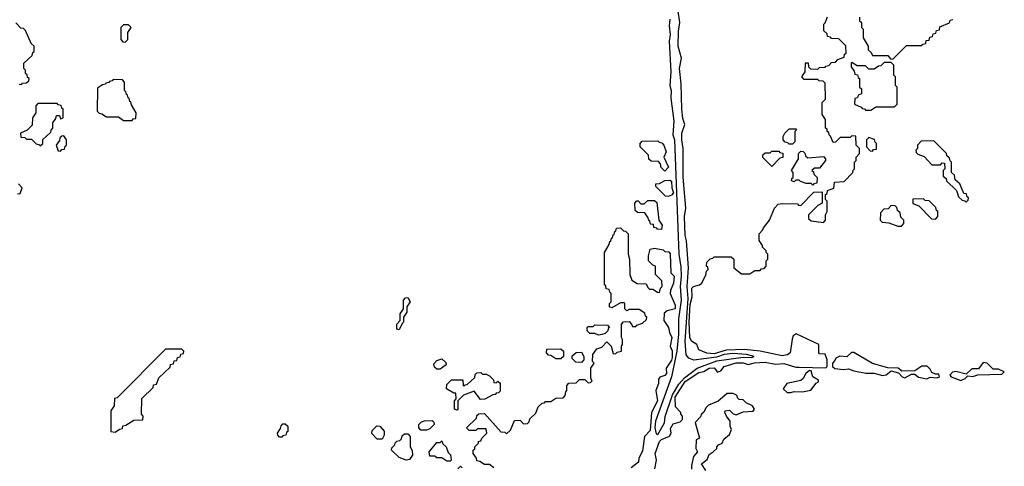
# Model space of a CAD drawing. Extents: x 2889633 to 3052318, y 540750 to 918690.
# Tile 273 of 656: x 2955305 to 2961090, y 727190 to 729811. Entities that reach past the tile are written whole.
import ezdxf

# ---------------------------------------------------------------- set-up
doc = ezdxf.new("R2010")
doc.units = 0

msp = doc.modelspace()

# ---------------------------------------------------------------- linework, layer by layer
at = {"layer": '0CON02XD'}
for points in [[(2959055, 727377.5), (2959094.3, 727445), (2959097.4, 727482.6), (2959140.8, 727609.2), (2959178.2, 727671.8), (2959210.3, 727709.7), (2959284.6, 727765.4), (2959401.2, 727808.8), (2959555, 727831.2), (2959605, 727827.5), (2959620, 727835), (2959575, 727845.8), (2959495, 727851.4), (2959445, 727846.9), (2959399.4, 727830.6), (2959265, 727812.5), (2959236.7, 727825), (2959220, 727845), (2959214.3, 727925), (2959232.5, 728175), (2959226.7, 728245), (2959234.2, 728355), (2959222.9, 728512.9), (2959215.8, 728545), (2959211.9, 728655), (2959218.9, 728705), (2959203, 728887), (2959203.1, 729055), (2959194.4, 729105.6), (2959195.7, 729145), (2959213.3, 729195), (2959200.6, 729230.6), (2959194.4, 729285), (2959190.6, 729435), (2959181.9, 729525), (2959192.5, 729585), (2959174.3, 729655), (2959175.9, 729744.1), (2959183.8, 729795), (2959171.4, 729875)], [(2955301.7, 729431.7), (2955315, 729430), (2955321.7, 729438.3), (2955345, 729440), (2955358.3, 729451.7), (2955360, 729465), (2955351.7, 729471.7), (2955348.3, 729488.3), (2955340, 729495), (2955340, 729515), (2955330, 729525), (2955330, 729555), (2955378.3, 729601.7), (2955381.7, 729618.3), (2955390, 729625), (2955390, 729655), (2955371.7, 729671.7), (2955338.3, 729748.3), (2955328.3, 729758.3), (2955311.7, 729761.7), (2955281.7, 729791.7)], [(2955925, 729680), (2955940, 729695), (2955940, 729735), (2955960, 729765), (2955945, 729780), (2955915, 729780), (2955900, 729765), (2955900, 729695), (2955911.7, 729681.7), (2955925, 729680)], [(2959037.5, 727175), (2959046.7, 727225), (2959038.8, 727265), (2959064, 727335), (2959075, 727348), (2959123, 727367), (2959132.5, 727385), (2959128.3, 727411.7), (2959145, 727440), (2959185, 727450), (2959200, 727465), (2959200, 727485), (2959190, 727495), (2959190, 727505), (2959158.3, 727538.3), (2959155.7, 727595), (2959215, 727687.5), (2959295, 727740), (2959323.9, 727746.1), (2959355, 727765.8), (2959385, 727767.5), (2959405, 727742.5), (2959425, 727750), (2959444.1, 727775.9), (2959515, 727797.5), (2959555, 727797.5), (2959585, 727786.7), (2959622.5, 727797.5), (2959685, 727801.9), (2959745, 727790), (2959795, 727793.8), (2959865, 727772), (2959885, 727772), (2960041.7, 727768.3), (2960050, 727775), (2960050, 727815), (2960038.3, 727848.3), (2960005, 727850), (2960000, 727855), (2960000, 727905), (2959867, 727967), (2959850, 727955), (2959843.6, 727936.4), (2959832.5, 727855), (2959816.4, 727843.6), (2959785, 727838.8), (2959655, 727866), (2959564.1, 727875.9), (2959455, 727872.2), (2959385, 727850.5), (2959343.1, 727853.1), (2959295, 727872.5), (2959282.5, 727905), (2959252.5, 727925), (2959242, 727945), (2959239.4, 728035), (2959245, 728140), (2959256, 728185), (2959254.3, 728235.7), (2959264.1, 728245.9), (2959300, 728255), (2959312.5, 728265), (2959337, 728313), (2959340, 728335), (2959350, 728345), (2959348.3, 728358.3), (2959340, 728365), (2959341.7, 728388.3), (2959361.7, 728408.3), (2959378.3, 728411.7), (2959385, 728420), (2959485, 728420), (2959500, 728405), (2959500, 728355), (2959545, 728320), (2959595, 728320), (2959625, 728340), (2959655, 728340), (2959661.7, 728348.3), (2959678.3, 728351.7), (2959690, 728365), (2959690, 728395), (2959700, 728405), (2959700, 728435), (2959690, 728445), (2959690, 728455), (2959670, 728475), (2959670, 728485), (2959650, 728515), (2959650, 728555), (2959670, 728575), (2959675, 728590), (2959710, 728635), (2959740, 728705), (2959761.7, 728728.3), (2959785, 728732.5), (2959875, 728730), (2959881.7, 728721.7), (2959895, 728720), (2959971.7, 728798.3), (2960015, 728800), (2960020, 728795), (2960020, 728735), (2959995, 728720), (2959940, 728665), (2959940, 728645), (2959955, 728630), (2960028.3, 728621.7), (2960040, 728635), (2960040, 728665), (2960050, 728685), (2960050, 728745), (2960040, 728755), (2960040, 728785), (2960048.3, 728791.7), (2960051.7, 728808.3), (2960088.3, 728821.7), (2960091.7, 728858.3), (2960148.3, 728861.7), (2960200, 728915), (2960201.7, 728928.3), (2960210, 728935), (2960210, 728975), (2960220, 728985), (2960220, 729005), (2960240, 729025), (2960240, 729055), (2960220, 729075), (2960218.3, 729128.3), (2960195, 729130), (2960185, 729120), (2960125, 729120), (2960098.3, 729091.7), (2960085, 729090), (2960068.3, 729128.3), (2960060, 729135), (2960058.3, 729148.3), (2960050, 729155), (2960048.3, 729168.3), (2960040, 729175), (2960040, 729225), (2960020, 729255), (2960020, 729325), (2960040, 729345), (2960038.3, 729438.3), (2960025, 729450), (2960001.7, 729451.7), (2959995, 729460), (2959915, 729460), (2959900, 729475), (2959920, 729505), (2959921.7, 729558.3), (2959938.3, 729558.3), (2959940, 729535), (2959951.7, 729521.7), (2959995, 729520), (2960005, 729530), (2960038.3, 729531.7), (2960041.7, 729538.3), (2960058.3, 729541.7), (2960075, 729560), (2960098.3, 729561.7), (2960111.7, 729578.3), (2960148.3, 729591.7), (2960151.7, 729608.3), (2960160, 729615), (2960158.3, 729658.3), (2960118.3, 729698.3), (2960075, 729700), (2960068.3, 729708.3), (2960051.7, 729711.7), (2960048.3, 729728.3), (2960030, 729745), (2960030, 729785), (2960038.3, 729791.7), (2960051.7, 729828.3)], [(2959125.6, 729815), (2959120, 729775), (2959126.7, 729725), (2959121.4, 729685), (2959131.4, 729505), (2959124, 729425), (2959132.5, 729395), (2959131.2, 729351.2), (2959147.5, 729215), (2959142.5, 729135), (2959151.9, 729105), (2959178.6, 728435), (2959188.8, 728361.2), (2959191.4, 728305), (2959185.7, 728245.7), (2959192.2, 728165), (2959176, 728055), (2959175.8, 727965.8), (2959165.6, 727865), (2959135.6, 727715), (2959041.4, 727455), (2959037.5, 727415), (2959045, 727380), (2959055, 727377.5)], [(2960240, 729825), (2960240, 729805), (2960250, 729795), (2960250, 729765), (2960260, 729755), (2960260, 729705), (2960290, 729655), (2960290, 729635), (2960308.3, 729618.3), (2960315, 729600), (2960405, 729600), (2960421.7, 729581.7), (2960435, 729580)], [(2960435, 729580), (2960515, 729660), (2960605, 729660), (2960611.7, 729668.3), (2960628.3, 729671.7), (2960631.7, 729688.3), (2960648.3, 729691.7), (2960651.7, 729708.3), (2960668.3, 729711.7), (2960671.7, 729728.3), (2960688.3, 729731.7), (2960691.7, 729748.3), (2960708.3, 729751.7), (2960711.7, 729768.3), (2960768.3, 729791.7), (2960771.7, 729808.3), (2960788.3, 729811.7)], [(2960305, 729280), (2960335, 729300), (2960445, 729300), (2960460, 729315), (2960460, 729415), (2960450, 729425), (2960450, 729475), (2960440, 729485), (2960440, 729545), (2960425, 729560), (2960385, 729560), (2960365, 729540), (2960351.7, 729538.3), (2960325, 729520), (2960295, 729520), (2960275, 729540), (2960225, 729540), (2960195, 729560), (2960190, 729555), (2960190, 729535), (2960208.3, 729508.3), (2960211.7, 729491.7), (2960228.3, 729488.3), (2960231.7, 729471.7), (2960240, 729465), (2960240, 729415), (2960250, 729405), (2960250, 729375), (2960231.7, 729368.3), (2960228.3, 729351.7), (2960211.7, 729348.3), (2960210, 729315), (2960248.3, 729298.3), (2960255, 729290), (2960268.3, 729288.3), (2960275, 729280), (2960305, 729280)], [(2955965, 729220), (2955971.7, 729228.3), (2955988.3, 729231.7), (2955990, 729265), (2955961.7, 729311.7), (2955958.3, 729328.3), (2955951.7, 729331.7), (2955948.3, 729348.3), (2955941.7, 729351.7), (2955938.3, 729368.3), (2955931.7, 729371.7), (2955928.3, 729388.3), (2955920, 729395), (2955920, 729445), (2955908.3, 729458.3), (2955855, 729460), (2955848.3, 729451.7), (2955831.7, 729448.3), (2955828.3, 729441.7), (2955811.7, 729438.3), (2955808.3, 729431.7), (2955791.7, 729428.3), (2955761.7, 729408.3), (2955760, 729275), (2955771.7, 729261.7), (2955788.3, 729258.3), (2955815, 729240), (2955885, 729240), (2955915, 729220), (2955965, 729220)], [(2955425, 729070), (2955440, 729085), (2955441.7, 729108.3), (2955488.3, 729151.7), (2955491.7, 729168.3), (2955500, 729175), (2955500, 729205), (2955518.3, 729231.7), (2955521.7, 729248.3), (2955538.3, 729248.3), (2955545, 729230), (2955560, 729235), (2955560, 729285), (2955551.7, 729291.7), (2955548.3, 729308.3), (2955531.7, 729311.7), (2955525, 729320), (2955411.7, 729318.3), (2955400, 729305), (2955400, 729265), (2955380, 729235), (2955378.3, 729191.7), (2955348.3, 729161.7), (2955310, 729145), (2955311.7, 729121.7), (2955335, 729120), (2955345, 729110), (2955375, 729110), (2955401.7, 729081.7), (2955418.3, 729078.3), (2955425, 729070)], [(2959845, 729080), (2959825, 729080), (2959818.3, 729088.3), (2959801.7, 729091.7), (2959790, 729105), (2959790, 729125), (2959800, 729145), (2959825, 729170), (2959865, 729170), (2959870, 729165), (2959860, 729155), (2959860, 729095), (2959845, 729080)], [(2955545, 729040), (2955551.7, 729048.3), (2955568.3, 729051.7), (2955571.7, 729068.3), (2955580, 729075), (2955580, 729105), (2955565, 729130), (2955551.7, 729128.3), (2955541.7, 729118.3), (2955538.3, 729101.7), (2955520, 729075), (2955531.7, 729041.7), (2955545, 729040)], [(2959095, 728922.5), (2959073, 728943), (2959070, 728965), (2959058.3, 728978.3), (2959015, 728980), (2959001.7, 728991.7), (2959000, 729015), (2958950, 729065), (2958950, 729085), (2958961.7, 729098.3), (2959055, 729100), (2959061.7, 729091.7), (2959078.3, 729088.3), (2959090, 729075), (2959102.5, 729035), (2959090, 729005), (2959117.5, 728945), (2959095, 728922.5)], [(2960315, 729040), (2960321.7, 729048.3), (2960338.3, 729051.7), (2960340, 729085), (2960331.7, 729091.7), (2960328.3, 729108.3), (2960295, 729120), (2960280, 729105), (2960280, 729065), (2960301.7, 729041.7), (2960315, 729040)], [(2960865, 728740), (2960878.3, 728751.7), (2960880, 728765), (2960871.7, 728771.7), (2960868.3, 728788.3), (2960851.7, 728791.7), (2960828.3, 728848.3), (2960801.7, 728871.7), (2960798.3, 728898.3), (2960780, 728915), (2960780, 728975), (2960771.7, 728981.7), (2960768.3, 728998.3), (2960751.7, 729011.7), (2960750, 729025), (2960675, 729100), (2960601.7, 729098.3), (2960580, 729075), (2960580, 729055), (2960570, 729045), (2960571.7, 729031.7), (2960581.7, 729021.7), (2960618.3, 729008.3), (2960665, 728960), (2960715, 728960), (2960725, 728970), (2960738.3, 728968.3), (2960740, 728935), (2960730, 728925), (2960731.7, 728891.7), (2960748.3, 728878.3), (2960750, 728865), (2960808.3, 728808.3), (2960821.7, 728771.7), (2960841.7, 728751.7), (2960858.3, 728748.3), (2960865, 728740)], [(2959725, 728950), (2959671.7, 729001.7), (2959671.7, 729018.3), (2959685, 729030), (2959715, 729030), (2959725, 729040), (2959765, 729040), (2959771.7, 729031.7), (2959788.3, 729028.3), (2959788.3, 729001.7), (2959771.7, 728998.3), (2959725, 728950)], [(2959965, 728840), (2959955, 728850), (2959925, 728850), (2959891.7, 728861.7), (2959885, 728870), (2959865, 728870), (2959855, 728860), (2959840, 728865), (2959841.7, 728878.3), (2959850, 728885), (2959850, 728915), (2959840, 728925), (2959880, 728995), (2959880, 729025), (2959895, 729040), (2959908.3, 729038.3), (2959918.3, 729028.3), (2959921.7, 729011.7), (2959935, 729000), (2960027.5, 729007.5), (2960040, 728995), (2960040, 728985), (2960005, 728940), (2959975, 728940), (2959960, 728925), (2959968.3, 728918.3), (2959970, 728905), (2959990, 728885), (2959988.3, 728851.7), (2959971.7, 728848.3), (2959965, 728840)], [(2959115, 728773.3), (2959100, 728775), (2959041.7, 728831.7), (2959041.7, 728848.3), (2959065, 728850), (2959095, 728867.5), (2959125, 728870), (2959135, 728862.5), (2959136.2, 728825), (2959145.6, 728795), (2959135, 728781.2), (2959115, 728773.3)], [(2955291.7, 728788.3), (2955308.3, 728791.7), (2955320, 728825), (2955298.3, 728848.3)], [(2959075, 728580), (2959051.7, 728581.7), (2959048.3, 728588.3), (2959031.7, 728591.7), (2959028.3, 728608.3), (2959011.7, 728611.7), (2959008.3, 728628.3), (2959001.7, 728631.7), (2958998.3, 728648.3), (2958978.3, 728678.3), (2958935, 728680), (2958921.7, 728691.7), (2958920, 728735), (2958931.7, 728748.3), (2958938.3, 728748.3), (2958955, 728730), (2958975, 728730), (2958995, 728750), (2959035, 728750), (2959048.3, 728738.3), (2959060, 728635), (2959080, 728605), (2959075, 728580)], [(2960685, 728640), (2960700, 728655), (2960700, 728685), (2960691.7, 728691.7), (2960688.3, 728708.3), (2960648.3, 728748.3), (2960625, 728750), (2960615, 728760), (2960551.7, 728758.3), (2960551.7, 728731.7), (2960588.3, 728718.3), (2960661.7, 728641.7), (2960685, 728640)], [(2960485, 728600), (2960500, 728615), (2960500, 728635), (2960481.7, 728651.7), (2960478.3, 728678.3), (2960461.7, 728691.7), (2960458.3, 728708.3), (2960448.3, 728718.3), (2960425, 728720), (2960408.3, 728701.7), (2960381.7, 728698.3), (2960361.7, 728678.3), (2960360, 728635), (2960373, 728623), (2960411.7, 728618.3), (2960465, 728600), (2960485, 728600)], [(2958091.7, 727181.7), (2958065, 727200), (2958035, 727200), (2958008.3, 727218.3), (2957991.7, 727221.7), (2957988.3, 727238.3), (2957970, 727265), (2957970, 727285), (2957978.3, 727291.7), (2957980, 727305), (2958000, 727325), (2958000, 727335), (2958015, 727340), (2958020, 727355), (2958050, 727385), (2958045, 727410), (2957995, 727410), (2957985, 727400), (2957945, 727400), (2957930, 727415), (2957988.3, 727471.7), (2957991.7, 727488.3), (2958001.7, 727498.3), (2958035, 727500), (2958131.7, 727391.7), (2958155, 727390), (2958165, 727380), (2958188.3, 727401.7), (2958211.7, 727458.3), (2958245, 727460), (2958265, 727440), (2958288.3, 727441.7), (2958298.3, 727451.7), (2958301.7, 727468.3), (2958338.3, 727501.7), (2958351.7, 727538.3), (2958375, 727560), (2958388.3, 727561.7), (2958395, 727570), (2958425, 727570), (2958455, 727590), (2958498.3, 727591.7), (2958510, 727605), (2958513, 727627), (2958520, 727635), (2958520, 727665), (2958531.7, 727678.3), (2958575, 727680), (2958595, 727700), (2958625, 727700), (2958645, 727680), (2958658.3, 727681.7), (2958668.3, 727691.7), (2958660, 727705), (2958660, 727765), (2958680, 727795), (2958670, 727805), (2958673, 727847), (2958695, 727880), (2958725, 727890), (2958755, 727920), (2958780, 727895), (2958791.7, 727851.7), (2958805, 727850), (2958815, 727860), (2958840, 727865), (2958840, 727895), (2958847.5, 727905), (2958847.5, 727935), (2958840, 727945), (2958840, 728025), (2958851.7, 728038.3), (2958885, 728040), (2958900, 728025), (2958905, 728010), (2958925, 728010), (2958931.7, 728018.3), (2958965, 728030), (2958988.3, 728051.7), (2958990, 728065), (2958981.7, 728071.7), (2958978.3, 728088.3), (2958945, 728110), (2958885, 728110), (2958871.7, 728101.7), (2958860, 728115), (2958860, 728145), (2958855, 728150), (2958835, 728150), (2958785, 728120), (2958770, 728125), (2958770, 728145), (2958780, 728155), (2958780, 728205), (2958771.7, 728211.7), (2958768.3, 728228.3), (2958751.7, 728231.7), (2958748.3, 728248.3), (2958740, 728255), (2958740, 728445), (2958768.3, 728491.7), (2958771.7, 728508.3), (2958778.3, 728511.7), (2958781.7, 728528.3), (2958788.3, 728531.7), (2958791.7, 728548.3), (2958798.3, 728551.7), (2958801.7, 728568.3), (2958808.3, 728571.7), (2958811.7, 728588.3), (2958835, 728590), (2958851.7, 728571.7), (2958865, 728570), (2958880, 728555), (2958880, 728435), (2958887.5, 728405), (2958890, 728315), (2958901.7, 728281.7), (2958933, 728263), (2958985, 728260), (2958995, 728240)], [(2958995, 728240), (2959005, 728230), (2959025, 728230), (2959051.7, 728211.7), (2959065, 728210), (2959070, 728235), (2959080, 728245), (2959078.3, 728278.3), (2959040, 728315), (2959040, 728365), (2959025, 728370), (2959000, 728395), (2959000, 728425), (2959010, 728465), (2959035, 728470), (2959085, 728460), (2959095, 728450), (2959118.3, 728448.3), (2959127, 728437), (2959130, 728325), (2959150, 728305), (2959146.7, 728265), (2959128.3, 728221.7), (2959127.5, 728205), (2959156.2, 728136.2), (2959156.7, 728115), (2959108.3, 728101.7), (2959091.7, 728088.3), (2959090, 728045), (2959117.5, 728005), (2959122.5, 727975), (2959136.4, 727946.4), (2959127.5, 727895), (2959137.7, 727867.7), (2959138.3, 727828.3), (2959135, 727813.3), (2959103.6, 727766.4), (2959106.1, 727733.9), (2959095, 727722.5), (2959067, 727713), (2959058.3, 727701.7), (2959057.5, 727675), (2959043.3, 727635), (2959053.3, 727575), (2959017.5, 727505), (2959009.2, 727400.8), (2958976.7, 727365), (2958965, 727280), (2958942.5, 727235), (2958940, 727215), (2958898.3, 727181.7)], [(2957535, 727990), (2957520, 727995), (2957520, 728025), (2957540, 728045), (2957540, 728085), (2957560, 728115), (2957560, 728165), (2957571.7, 728178.3), (2957585, 728180), (2957600, 728155), (2957580, 728125), (2957580, 728095), (2957560, 728065), (2957560, 728035), (2957551.7, 728028.3), (2957535, 727990)], [(2958705, 727960), (2958685, 727970), (2958655, 727970), (2958640, 727985), (2958640, 728005), (2958645, 728010), (2958675, 728010), (2958685, 728020), (2958758.3, 728018.3), (2958770, 728005), (2958761.7, 727998.3), (2958760, 727985), (2958745, 727970), (2958725, 727962.5), (2958705, 727960)], [(2955865, 727390), (2955891.7, 727408.3), (2955908.3, 727411.7), (2955911.7, 727428.3), (2955928.3, 727431.7), (2955975, 727460), (2956028.3, 727461.7), (2956030, 727485), (2956020, 727495), (2956021.7, 727588.3), (2956088.3, 727651.7), (2956091.7, 727668.3), (2956108.3, 727671.7), (2956121.7, 727708.3), (2956188.3, 727771.7), (2956191.7, 727788.3), (2956208.3, 727791.7), (2956211.7, 727808.3), (2956228.3, 727811.7), (2956231.7, 727828.3), (2956248.3, 727831.7), (2956251.7, 727848.3), (2956268.3, 727851.7), (2956270, 727865), (2956258.3, 727878.3), (2956161.7, 727878.3), (2955878.3, 727591.7), (2955861.7, 727588.3), (2955860, 727545), (2955840, 727515), (2955840, 727395), (2955865, 727390)], [(2958485, 727820), (2958455, 727820), (2958425, 727840), (2958411.7, 727841.7), (2958400, 727855), (2958401.7, 727878.3), (2958485, 727880), (2958500, 727865), (2958500, 727835), (2958485, 727820)], [(2957775, 727760), (2957755, 727760), (2957741.7, 727771.7), (2957738.3, 727791.7), (2957755, 727810), (2957785, 727820), (2957808.3, 727798.3), (2957810, 727785), (2957775, 727760)], [(2958605, 727800), (2958571.7, 727801.7), (2958551.7, 727821.7), (2958551.7, 727838.3), (2958575, 727857.5), (2958605, 727860), (2958620, 727835), (2958620, 727815), (2958605, 727800)], [(2960635, 727703.3), (2960655, 727712.5), (2960695, 727710), (2960710, 727715), (2960705, 727730), (2960685, 727730), (2960665, 727740), (2960655, 727760), (2960637, 727777), (2960605, 727777.5), (2960565, 727750), (2960488.3, 727748.3), (2960466.4, 727766.4), (2960405, 727767.5), (2960315, 727793.3), (2960205, 727857.5), (2960193, 727857), (2960165, 727832.5), (2960123, 727837), (2960100, 727825), (2960095, 727810), (2960080, 727795), (2960080, 727775), (2960093.6, 727763.6), (2960145, 727757.5), (2960175, 727762.5), (2960205, 727750), (2960276.4, 727736.4), (2960325, 727736.7), (2960375, 727723.3), (2960395, 727727.5), (2960425, 727750), (2960468.3, 727738.3), (2960490, 727715), (2960505, 727710), (2960545, 727730), (2960565, 727730), (2960585, 727713.3), (2960635, 727703.3)], [(2960835, 727693.3), (2960860, 727705), (2960875, 727720), (2960905, 727717.5), (2960935, 727727.5), (2961075, 727730), (2961090, 727745), (2961055, 727760), (2961025, 727760), (2960990, 727795), (2960965, 727800), (2960938.3, 727761.7), (2960898.3, 727761.7), (2960865, 727730), (2960805, 727746.7), (2960785, 727742.5), (2960770, 727725), (2960777.5, 727715), (2960835, 727693.3)], [(2957875, 727520), (2957860, 727525), (2957860, 727575), (2957870, 727585), (2957868.3, 727618.3), (2957855, 727620), (2957812.5, 727645), (2957815, 727670), (2957841.7, 727698.3), (2957908.3, 727698.3), (2957910, 727665), (2957915, 727660), (2957921.7, 727668.3), (2957935, 727670), (2957978.3, 727711.7), (2957981.7, 727728.3), (2957991.7, 727738.3), (2958015, 727740), (2958025, 727730), (2958045, 727730), (2958065, 727720), (2958088.3, 727698.3), (2958091.7, 727681.7), (2958105, 727680), (2958115, 727690), (2958128.3, 727678.3), (2958128.3, 727631.7), (2958118.3, 727621.7), (2958105, 727620), (2958098.3, 727611.7), (2958085, 727610), (2958037, 727583), (2958011.7, 727581.7), (2957975, 727630), (2957911.7, 727608.3), (2957880, 727575), (2957880, 727525), (2957875, 727520)], [(2959815, 727622.5), (2959835, 727623.3), (2959855, 727628.8), (2959903.6, 727626.4), (2959953.6, 727636.4), (2959985, 727677.5), (2959997.5, 727685), (2959997.5, 727695), (2959964.2, 727714.2), (2959955, 727750), (2959945, 727752.5), (2959923.8, 727735), (2959908.8, 727705), (2959895, 727693.3), (2959812.5, 727675), (2959790, 727645), (2959815, 727622.5)], [(2959336.2, 727165), (2959310, 727205), (2959345, 727230), (2959355, 727260), (2959380, 727275), (2959400, 727295), (2959400, 727305), (2959410, 727315), (2959432.5, 727325), (2959441.2, 727348.8), (2959475, 727377.5), (2959487.5, 727405), (2959480, 727425), (2959480, 727455), (2959457.5, 727485), (2959447.5, 727505), (2959450, 727515), (2959475, 727520), (2959497, 727497), (2959515, 727492.5), (2959555, 727510), (2959615, 727513.8), (2959622.5, 727525), (2959610, 727545), (2959573, 727563), (2959555, 727580), (2959531.7, 727581.7), (2959521.7, 727591.7), (2959520, 727605), (2959496.4, 727616.4), (2959462.3, 727617.7), (2959408.3, 727571.7), (2959351.2, 727548.8), (2959336.4, 727533.6), (2959325, 727507.5), (2959310, 727495), (2959305, 727480), (2959273, 727447), (2959300, 727355), (2959280, 727345), (2959277.5, 727295), (2959287.5, 727275), (2959263, 727247), (2959252.5, 727195), (2959253, 727173)], [(2956845, 727360), (2956831.7, 727361.7), (2956821.7, 727371.7), (2956820, 727385), (2956838.3, 727411.7), (2956841.7, 727428.3), (2956851.7, 727438.3), (2956865, 727440), (2956880, 727425), (2956880, 727395), (2956871.7, 727388.3), (2956868.3, 727371.7), (2956851.7, 727368.3), (2956845, 727360)], [(2957435, 727350), (2957405, 727350), (2957373, 727383), (2957375, 727400), (2957403, 727427), (2957420, 727425), (2957447, 727397), (2957447, 727373), (2957435, 727350)], [(2957661.7, 727401.7), (2957650, 727415), (2957650, 727435), (2957665, 727450), (2957683, 727457), (2957728.3, 727458.3), (2957738.3, 727448.3), (2957740, 727435), (2957715, 727410), (2957695, 727402.5), (2957661.7, 727401.7)], [(2957575, 727226.7), (2957535, 727242.5), (2957490, 727285), (2957491.7, 727298.3), (2957510, 727315), (2957511.7, 727328.3), (2957521.7, 727338.3), (2957538.3, 727341.7), (2957548.3, 727351.7), (2957551.7, 727368.3), (2957565, 727380), (2957585, 727380), (2957600, 727365), (2957600, 727305), (2957611.7, 727281.7), (2957612.5, 727255), (2957595, 727230), (2957575, 727226.7)], [(2957835, 727220), (2957815, 727220), (2957785, 727240), (2957755, 727240), (2957745, 727250), (2957715, 727250), (2957710, 727275), (2957755, 727330), (2957775, 727330), (2957785, 727340), (2957791.7, 727321.7), (2957810, 727305), (2957821.7, 727271.7), (2957837, 727257), (2957840, 727225), (2957835, 727220)], [(2957880, 727175), (2957895, 727190), (2957905, 727180)]]:
    msp.add_lwpolyline(points, dxfattribs=at)

doc.saveas('drawing.dxf')
